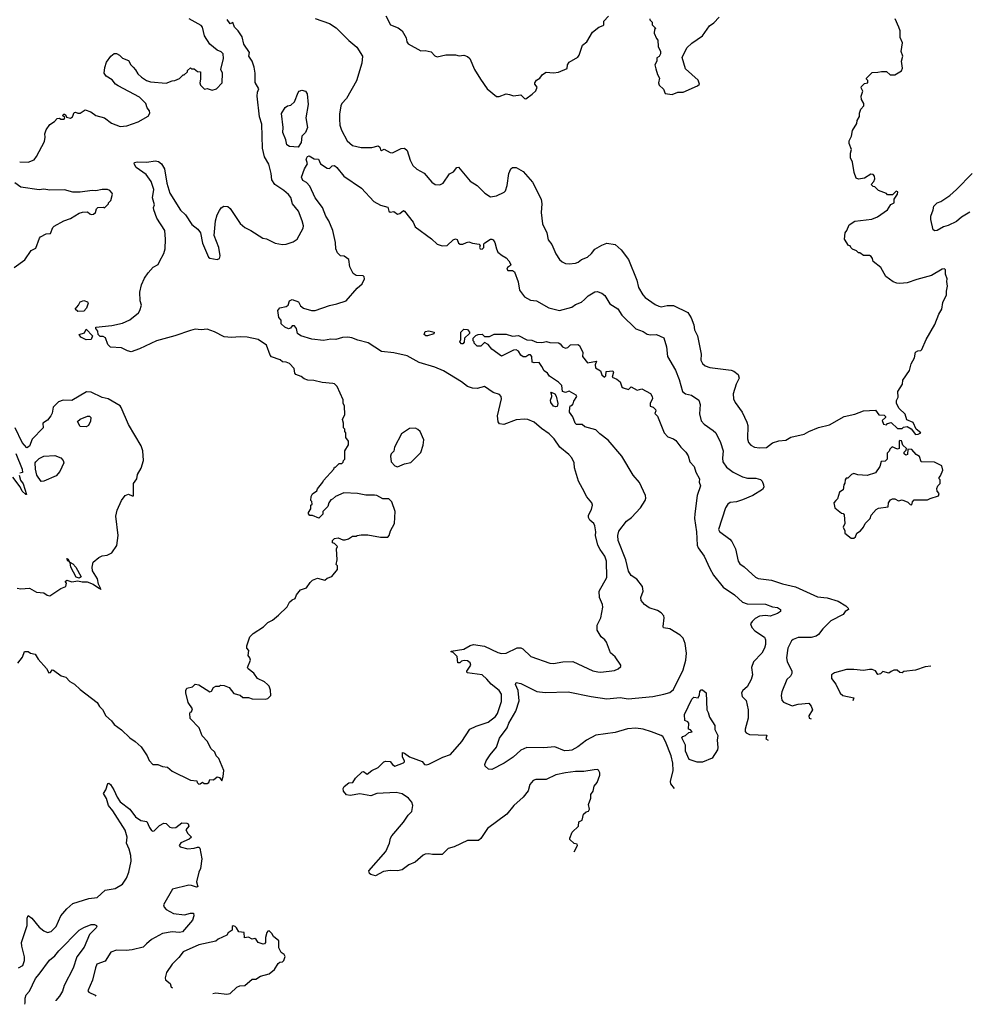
# Model space of a CAD drawing. Extents: x 1678759 to 1859541, y 384609 to 522867.
# Tile 351 of 466: x 1801025 to 1808836, y 388233 to 396367. Entities that reach past the tile are written whole.
import ezdxf

# ---------------------------------------------------------------- set-up
doc = ezdxf.new("R2010")
doc.units = 0

msp = doc.modelspace()

# ---------------------------------------------------------------- linework, layer by layer
at = {"layer": '0CON20XD'}
for points in [[(1801025, 395192.9), (1801095, 395189.2), (1801145, 395210), (1801164.4, 395235.6), (1801229.5, 395360.5), (1801236, 395395), (1801234, 395425), (1801243, 395457), (1801275, 395500), (1801312.5, 395525), (1801335, 395550), (1801353, 395553), (1801366.2, 395543.8), (1801392.5, 395545), (1801397.5, 395557.5), (1801380, 395575), (1801390, 395585), (1801395, 395587.5), (1801405, 395577.5), (1801411.2, 395561.2), (1801445, 395554), (1801460.8, 395565), (1801475, 395600), (1801485, 395603.8), (1801504.5, 395594.5), (1801525.6, 395594.4), (1801565, 395621.2), (1801612.5, 395605), (1801655, 395574.2), (1801725, 395556), (1801783, 395513), (1801855, 395484.3), (1801909.3, 395490.7), (1802005, 395523.3), (1802085, 395570), (1802100, 395595), (1802096.7, 395615), (1802079.3, 395639.3), (1802066.7, 395675), (1802015, 395727.5), (1801839.3, 395819.3), (1801817.5, 395835), (1801789.3, 395869.3), (1801740.7, 395900.7), (1801722.5, 395925), (1801727, 395973), (1801742.5, 396015), (1801777.5, 396065), (1801805, 396087.5), (1801825, 396087.5), (1801850, 396075), (1801875, 396050), (1801925, 396030), (1801942.5, 395995), (1801963.6, 395973.6), (1801983, 395953), (1802000.7, 395920.7), (1802030.7, 395890.7), (1802073.8, 395863.8), (1802105, 395853.3), (1802235, 395842.5), (1802285, 395862.5), (1802306.4, 395863.6), (1802345, 395880), (1802375, 395910), (1802385, 395910), (1802410, 395935), (1802411.7, 395948.3), (1802435, 395970), (1802445, 395960), (1802465, 395960), (1802495, 395940), (1802520, 395935), (1802520, 395875), (1802512.5, 395845), (1802520, 395825), (1802553, 395793), (1802575, 395797.5), (1802615, 395783.3), (1802650, 395795), (1802697.5, 395845), (1802701.2, 395925), (1802687.5, 395955), (1802708, 396045), (1802706.2, 396085), (1802690.5, 396100.5), (1802655, 396116.2), (1802594.4, 396164.4), (1802552.4, 396232.4), (1802534.4, 396304.4), (1802525, 396320), (1802425, 396372.9)], [(1802435, 393798.9), (1802306.2, 393753.8), (1802154.3, 393714.3), (1802015, 393648.1), (1801945, 393623.8), (1801915, 393630), (1801865.7, 393655.7), (1801775, 393660.5), (1801753, 393683), (1801735, 393740), (1801715, 393750.6), (1801690.6, 393750.6), (1801674.2, 393765), (1801671.9, 393795), (1801654.2, 393815), (1801654.3, 393825.7), (1801785, 393841.4), (1801875, 393860.6), (1801933.6, 393886.4), (1802006.7, 393945), (1802018.8, 393965), (1802030.7, 394009.3), (1802020, 394045), (1802018.8, 394115), (1802032.3, 394177.7), (1802057.3, 394232.7), (1802086, 394275), (1802127.2, 394322.8), (1802168.6, 394345), (1802180.5, 394370.5), (1802215.3, 394434.7), (1802227.1, 394475), (1802230, 394555), (1802222.9, 394625), (1802157.6, 394727.6), (1802134.5, 394795), (1802131.5, 394815), (1802137.3, 394837.3), (1802122.5, 394895), (1802132.5, 394965), (1802110.7, 395030.7), (1802068.8, 395088.8), (1801986.2, 395145), (1801970, 395175), (1801973.6, 395186.4), (1801996.1, 395193.9), (1802075, 395189.2), (1802145, 395202), (1802172.5, 395195), (1802196.6, 395176.6), (1802222.5, 395135), (1802240.6, 395015), (1802264.3, 394935), (1802353.9, 394793.9), (1802394.2, 394755), (1802446.7, 394675), (1802496.4, 394636.4), (1802520, 394605), (1802535, 394520), (1802583.8, 394405), (1802595, 394396.7), (1802655, 394384.5), (1802676.4, 394393.6), (1802681.2, 394415), (1802669.2, 394485), (1802632, 394585), (1802642.5, 394705), (1802655.8, 394755), (1802675, 394790), (1802688.8, 394811.2), (1802712.5, 394825), (1802744.1, 394824.1), (1802765, 394808), (1802845, 394682), (1802885, 394648.8), (1802935, 394626.2), (1803033.2, 394563.2), (1803065, 394555.7), (1803135, 394521.4), (1803195, 394509.2), (1803225, 394512.5), (1803285, 394532), (1803318, 394555), (1803368.1, 394645), (1803368.9, 394665), (1803357.8, 394705), (1803329.4, 394785), (1803278.1, 394845), (1803265, 394896.7), (1803245, 394922.2), (1803205.7, 394955), (1803132.2, 395005), (1803108.9, 395045), (1803103.5, 395095), (1803084, 395174), (1803048.5, 395235), (1803030, 395305), (1803026.2, 395505), (1803005.5, 395565), (1802987.5, 395735), (1802990.7, 395769.3), (1803001.2, 395795), (1802969.1, 395849.1), (1802971.1, 395925), (1802963.1, 395975), (1802946, 396025), (1802918.1, 396065), (1802923.1, 396095), (1802876.2, 396165), (1802863.3, 396225), (1802830, 396275), (1802798.6, 396305), (1802785, 396342.5), (1802765, 396333.3), (1802738.5, 396368.5)], [(1803465, 396376.9), (1803585.4, 396335.4), (1803640.2, 396300.2), (1803744.2, 396195), (1803808.9, 396138.9), (1803855.8, 396065), (1803852.7, 396007.3), (1803808.1, 395861.9), (1803723.6, 395716.4), (1803687.5, 395675), (1803677.5, 395655), (1803665.8, 395585), (1803665.7, 395545.7), (1803669.4, 395495), (1803683.1, 395455), (1803729.2, 395365), (1803775, 395327.5), (1803845, 395310.8), (1803935, 395312), (1803985, 395323.8), (1804000, 395315), (1804002, 395302), (1804005, 395291.2), (1804015, 395286.7), (1804035, 395296.7), (1804085, 395270), (1804105, 395266.7), (1804175, 395303.3), (1804205, 395306.7), (1804225, 395287.5), (1804250, 395205), (1804272.1, 395162.1), (1804305, 395131.2), (1804365, 395100), (1804428.8, 395025), (1804455.8, 395005.8), (1804495, 395002), (1804524.3, 395015.7), (1804575, 395094), (1804609.4, 395110.6), (1804636.7, 395145), (1804649.5, 395149.5), (1804745, 395033.8), (1804805, 394996.2), (1804866.7, 394935), (1804915, 394904.2), (1804965, 394912.2), (1805027.6, 394942.4), (1805037.2, 394952.8), (1805051.7, 394998.3), (1805066, 395095), (1805081.2, 395135), (1805095, 395146.2), (1805125, 395146), (1805185, 395114), (1805260, 395025), (1805333.3, 394885), (1805339.4, 394845), (1805331.9, 394775), (1805345, 394680), (1805378.8, 394605), (1805389.5, 394549.5), (1805419.7, 394509.7), (1805453, 394433), (1805485, 394386.7), (1805506, 394366), (1805535, 394353.3), (1805565, 394348.8), (1805615, 394354.2), (1805637.2, 394362.8), (1805665, 394386.9), (1805715, 394404.3), (1805748.6, 394435), (1805775, 394470), (1805833.3, 394505), (1805875, 394520), (1805945, 394508.8), (1805992.5, 394465), (1806053.8, 394385), (1806122, 394215), (1806137.1, 394155), (1806172.5, 394095), (1806193.1, 394073.1), (1806273.8, 394015), (1806305, 393999.4), (1806325, 393995.6), (1806373.8, 394006.2), (1806425, 394004.7), (1806545, 393948.9), (1806573.1, 393905), (1806593, 393847), (1806598.9, 393805), (1806625.5, 393755), (1806655.5, 393605), (1806652.2, 393555), (1806665, 393526), (1806687.6, 393507.6), (1806725, 393493.1), (1806901.3, 393471.3), (1806925, 393462.5), (1806960, 393435), (1806967.5, 393405), (1806944.5, 393355.5), (1806920, 393275), (1806920.8, 393235), (1806934.5, 393204.5), (1806992, 393125), (1807032.1, 393042.1), (1807040, 393015), (1807037.5, 392905), (1807044.3, 392874.3), (1807065, 392851.2), (1807095.9, 392835.9), (1807135, 392830), (1807195, 392834), (1807245, 392870), (1807295, 392887.5), (1807355, 392893.8), (1807395, 392918), (1807505, 392943.8), (1807544.1, 392965.9), (1807625, 392996.7), (1807715, 393018.8), (1807835, 393088), (1807925, 393108.8), (1807995, 393136.7), (1808095, 393140), (1808121.7, 393101.7), (1808165, 393100), (1808178.3, 393088.3), (1808178.3, 393081.7), (1808150, 393055), (1808160, 393025), (1808185, 393020), (1808195, 393030), (1808225, 393040), (1808275, 392990), (1808315, 392990), (1808325, 393000), (1808357, 393007), (1808388.3, 392988.3), (1808425, 392940), (1808447, 392943), (1808470, 392955), (1808430, 392985), (1808405, 393040), (1808352.3, 393062.3), (1808338.3, 393108.3), (1808290, 393155), (1808267.5, 393195), (1808268.3, 393221.7), (1808281.7, 393248.3), (1808280, 393295), (1808316.7, 393355), (1808321.7, 393388.3), (1808375, 393470), (1808390, 393525), (1808417, 393573), (1808425, 393620), (1808445, 393632.5), (1808470, 393635), (1808477, 393643), (1808513.3, 393725), (1808585, 393847.5), (1808618, 393935), (1808643.3, 393975), (1808650.7, 394029.3), (1808680, 394095), (1808680, 394125), (1808690, 394165), (1808682.5, 394205), (1808686.7, 394225), (1808672.5, 394265), (1808671.7, 394301.7), (1808665, 394307.5), (1808645, 394306.2), (1808555.9, 394254.1), (1808435, 394221.4), (1808355, 394191.9), (1808295, 394186.9), (1808270.9, 394190.9), (1808241.7, 394201.7), (1808181.2, 394245), (1808139.3, 394319.3), (1808075, 394370), (1808070, 394395), (1808059.3, 394409.3), (1808045, 394420), (1807995, 394420), (1807965, 394440), (1807955, 394440), (1807937, 394457), (1807905, 394470), (1807890, 394485), (1807885, 394500), (1807871.7, 394501.7), (1807837.5, 394555), (1807843, 394607), (1807857.5, 394625), (1807877, 394673), (1807925, 394702.5), (1808065, 394720), (1808110.7, 394739.3), (1808195, 394796.7), (1808220.7, 394839.3), (1808250, 394855), (1808250, 394885), (1808277.5, 394925), (1808280, 394945), (1808265, 394950), (1808235, 394920), (1808195, 394920), (1808185, 394930), (1808120, 394955), (1808090, 394985), (1808075, 394990), (1808060, 395005), (1808080.7, 395029.3), (1808088.3, 395051.7), (1808086.2, 395075), (1808075, 395088), (1808055, 395091.2), (1808005, 395057.5), (1807955, 395050), (1807935, 395057.5), (1807918.8, 395105), (1807905, 395190), (1807886.7, 395225), (1807887, 395263), (1807896.7, 395295), (1807877.5, 395345), (1807877.5, 395365), (1807897.5, 395405), (1807905, 395450), (1807941.7, 395508.3), (1807942.5, 395535), (1807961.7, 395568.3), (1807962.5, 395595), (1807973, 395627), (1807997.5, 395655), (1807997.5, 395675), (1807978.3, 395708.3), (1807977.5, 395735), (1807990, 395775), (1807977.5, 395805), (1807980, 395815), (1808005, 395840), (1808030, 395845), (1808030, 395865), (1808020, 395875), (1808020, 395885), (1808068.3, 395931.7), (1808115, 395932.5), (1808145, 395940), (1808185, 395940), (1808215, 395910), (1808255, 395910), (1808310, 395945), (1808317.5, 395965), (1808310, 396025), (1808320, 396065), (1808307.5, 396105), (1808316.7, 396175), (1808298.3, 396218.3), (1808297.5, 396275), (1808287.5, 396305), (1808256.7, 396375)], [(1804048.7, 396398.7), (1804087.5, 396325), (1804150.7, 396300.7), (1804183.9, 396273.9), (1804217.7, 396217.7), (1804223.8, 396185), (1804235, 396167.5), (1804338.3, 396108.3), (1804375, 396112.5), (1804425, 396100), (1804455, 396067.5), (1804475, 396060), (1804545, 396076.7), (1804625, 396076.7), (1804655, 396067.5), (1804695, 396072.5), (1804725, 396062.5), (1804742.5, 396045), (1804783.3, 395955), (1804831.2, 395875), (1804887.5, 395795), (1804965, 395733.3), (1804985, 395733.3), (1805045, 395753.8), (1805071.7, 395748.3), (1805105, 395738.6), (1805165, 395747.1), (1805194.4, 395714.4), (1805207.2, 395712.8), (1805259.6, 395750.4), (1805289.7, 395780.3), (1805300, 395810), (1805280, 395835), (1805280, 395845), (1805295, 395867.1), (1805322, 395885), (1805342.5, 395915), (1805375, 395933.3), (1805435, 395927.5), (1805476.4, 395933.6), (1805546.4, 395963.6), (1805550, 395995), (1805564.5, 396015.5), (1805635, 396057.5), (1805646.2, 396075), (1805673.3, 396155), (1805710, 396185), (1805757.5, 396265), (1805810, 396305), (1805845, 396320), (1805850, 396325), (1805850, 396355), (1805890, 396395)], [(1806230, 396375), (1806230, 396365), (1806250, 396345), (1806250, 396325), (1806280, 396295), (1806270, 396285), (1806267.5, 396255), (1806285, 396210), (1806297, 396197), (1806300, 396145), (1806317.5, 396105), (1806317.5, 396085), (1806306.4, 396063.6), (1806288.3, 396051.7), (1806287, 396023), (1806272.5, 395995), (1806280.7, 395960.7), (1806293, 395913), (1806310, 395885), (1806303.3, 395845), (1806306.7, 395825), (1806343, 395793), (1806358.3, 395758.3), (1806415, 395750), (1806460.7, 395769.3), (1806505, 395766.7), (1806625, 395820), (1806640, 395835), (1806628.3, 395868.3), (1806525, 395960), (1806497.5, 396055), (1806537, 396133), (1806577, 396173), (1806666.4, 396233.6), (1806722.5, 396315), (1806759.5, 396340.5), (1806803, 396387)], [(1803325, 395313.8), (1803255, 395318.8), (1803232.3, 395332.3), (1803224, 395375), (1803199.2, 395435), (1803201.4, 395475), (1803188.3, 395591.7), (1803218.3, 395641.7), (1803236.1, 395653.9), (1803265, 395661.2), (1803295, 395688.8), (1803325.8, 395765), (1803335, 395777.1), (1803355, 395785.4), (1803385, 395775.5), (1803398.6, 395755), (1803408.1, 395665), (1803388.1, 395555), (1803401.5, 395475), (1803385.2, 395434.8), (1803354.6, 395405), (1803349.1, 395350.9), (1803325, 395313.8)], [(1805606.3, 389492.7), (1805632.5, 389545), (1805630, 389555), (1805605, 389562.5), (1805570, 389595), (1805570, 389605), (1805587.5, 389655), (1805640, 389705), (1805645, 389740), (1805672.5, 389755), (1805683.3, 389805), (1805705, 389822.5), (1805722.5, 389827.5), (1805733.3, 389845), (1805723.8, 389885), (1805743.3, 389935), (1805743.3, 389965), (1805763.3, 389995), (1805771.2, 390035), (1805796.2, 390065), (1805817, 390127), (1805817.5, 390145), (1805805, 390167.5), (1805795, 390172.5), (1805770.7, 390170.7), (1805685, 390157.5), (1805615, 390156.9), (1805533.6, 390146.4), (1805455, 390130), (1805375, 390091.4), (1805289.5, 390090.5), (1805267.3, 390082.7), (1805240.5, 390049.5), (1805224.2, 389995.8), (1805185, 389943.8), (1805106.2, 389875), (1805048.8, 389805), (1804888.8, 389685), (1804835, 389602.5), (1804815, 389586.7), (1804724.1, 389585.9), (1804615, 389533.3), (1804565, 389520), (1804515, 389470), (1804435, 389470), (1804405, 389476.7), (1804375, 389473.3), (1804357.5, 389465), (1804292.1, 389407.9), (1804240, 389385), (1804185, 389343.8), (1804145.9, 389335.9), (1804085, 389339.2), (1804030.6, 389329.4), (1803965, 389294), (1803925.7, 389305.7), (1803914.2, 389315), (1803910, 389335), (1804048.8, 389495), (1804081.2, 389565), (1804088.8, 389605), (1804098.8, 389625), (1804195, 389738.8), (1804233.2, 389796.8), (1804263.3, 389825), (1804274, 389875), (1804264.1, 389904.1), (1804236.2, 389935), (1804185, 389970.8), (1804135, 389982.5), (1803975, 389973.3), (1803925, 389956.2), (1803835, 389971.2), (1803755, 389958), (1803724.3, 389964.3), (1803701.2, 389995), (1803698, 390015), (1803705, 390033.3), (1803745, 390063.3), (1803777.5, 390065), (1803798.3, 390101.7), (1803855, 390154), (1803865, 390156), (1803895, 390134.5), (1803934.3, 390165), (1803985, 390190), (1804033.1, 390235), (1804048.3, 390241.7), (1804085, 390238.8), (1804103.3, 390213.3), (1804125, 390201.1), (1804195, 390228.1), (1804204.2, 390235), (1804204.2, 390245), (1804187.1, 390275), (1804187.5, 390312.5), (1804205, 390308), (1804245, 390277.1), (1804349.4, 390239.4), (1804370, 390215), (1804385, 390211.1), (1804405, 390215.6), (1804521.2, 390275), (1804583.3, 390296.7), (1804677.2, 390402.8), (1804743.1, 390505), (1804795, 390531.2), (1804895, 390564.5), (1804955, 390610.6), (1804973.4, 390636.6), (1805005.5, 390735), (1805005.4, 390795.4), (1804986.9, 390825), (1804918.7, 390878.7), (1804885, 390918.1), (1804845, 390955.6), (1804721.7, 390971.7), (1804720, 390985), (1804751.2, 391035), (1804745.8, 391055), (1804725, 391070), (1804696.1, 391073.9), (1804675, 391067.5), (1804660, 391055), (1804643, 391053), (1804638.8, 391105), (1804605, 391140), (1804590, 391145), (1804590, 391150), (1804695, 391166.5), (1804745, 391197.5), (1804775, 391204.4), (1804865, 391190.6), (1804975, 391138.1), (1805005, 391131.1), (1805045, 391134.4), (1805135, 391177.5), (1805165, 391177.5), (1805180.3, 391170.3), (1805247.1, 391107.1), (1805405, 391051.4), (1805435, 391047.1), (1805511.7, 391061.7), (1805594.2, 391065.8), (1805759.1, 390989.1), (1805800.6, 390980.6), (1805825, 390975.8), (1805939.3, 390990.7), (1805970, 391005), (1805990, 391025), (1805990, 391035), (1805943, 391103), (1805906, 391136), (1805872, 391225), (1805858.8, 391245), (1805829.5, 391269.5), (1805794, 391325), (1805794, 391365), (1805824.5, 391425.5), (1805842.9, 391515), (1805840, 391535), (1805813.9, 391593.9), (1805812, 391645), (1805875, 391757.5), (1805873.7, 391893.7), (1805858.1, 391935), (1805818.9, 391988.9), (1805801.1, 392025), (1805781.9, 392105), (1805785.6, 392135), (1805775.8, 392185.8), (1805766.7, 392205), (1805735, 392233.3), (1805723.3, 392255), (1805723.3, 392275), (1805749.3, 392320.7), (1805756, 392355), (1805751.2, 392375), (1805709.2, 392425), (1805674.2, 392494.2), (1805640, 392555), (1805608.5, 392665), (1805604.4, 392705), (1805586.4, 392746.4), (1805562, 392775), (1805485.8, 392835.8), (1805440.8, 392905), (1805398.1, 392945), (1805335, 392989.4), (1805275, 393042.5), (1805223, 393063), (1805195, 393067.1), (1805125, 393060.8), (1805025, 393024), (1804989.3, 393029.3), (1804978.8, 393045), (1804971.9, 393095), (1805004.1, 393234.1), (1805001.2, 393255), (1804989.4, 393269.4), (1804935, 393286.2), (1804865, 393336), (1804805, 393320.8), (1804765, 393324.2), (1804725, 393336), (1804675, 393375.7), (1804525.3, 393465.3), (1804455, 393496.9), (1804325, 393533.6), (1804225, 393590), (1804115, 393615.6), (1804015, 393626.9), (1803905, 393696.4), (1803818.1, 393718.1), (1803767.4, 393737.4), (1803735, 393743.8), (1803692.5, 393742.5), (1803635.5, 393725.5), (1803595, 393728.8), (1803533.8, 393716.2), (1803437.3, 393727.3), (1803348.8, 393755), (1803321.2, 393775), (1803311.4, 393815), (1803295, 393837.1), (1803275, 393837.5), (1803262.3, 393817.7), (1803245, 393814), (1803215, 393825.6), (1803185.5, 393855), (1803184.5, 393885), (1803166, 393906), (1803156.2, 393965), (1803173.2, 393986.8), (1803225, 393996.5), (1803242.5, 394007.5), (1803255, 394044), (1803275, 394055.8), (1803328.8, 394035), (1803344.2, 394004.2), (1803368.6, 393985), (1803435, 393965.6), (1803465, 393964.4), (1803585, 394006.4), (1803645, 394018.8), (1803723.3, 394045), (1803812.2, 394147.8), (1803854.3, 394185), (1803874, 394225), (1803872, 394242), (1803861.7, 394251.7), (1803805, 394254.2), (1803778.8, 394268.8), (1803752.5, 394325), (1803743.8, 394385), (1803705, 394413.8), (1803675, 394416.7), (1803651.7, 394441.7), (1803636, 394475), (1803634, 394525), (1803611.2, 394625), (1803580, 394705), (1803553.1, 394745), (1803525.6, 394815), (1803466.9, 394895), (1803422.1, 394992.1), (1803395, 395022.5), (1803365, 395038.8), (1803352, 395065), (1803377.5, 395135), (1803403.3, 395175), (1803392.5, 395215), (1803402.7, 395237.3), (1803415, 395240.8), (1803457.8, 395217.8), (1803493.3, 395213.3), (1803510, 395175), (1803565, 395139.5), (1803585, 395137.5), (1803605, 395160), (1803625, 395161.2), (1803645.5, 395145.5), (1803703.8, 395075), (1803848.8, 394975), (1803951.2, 394865), (1804005.6, 394835.6), (1804065, 394817.5), (1804075.6, 394785), (1804085, 394777.5), (1804115, 394781.3), (1804145, 394760), (1804165.3, 394764.7), (1804195, 394790), (1804205, 394785.8), (1804274.3, 394695), (1804292.5, 394655), (1804426.2, 394556.2), (1804475, 394512.5), (1804515, 394499.4), (1804555, 394502.5), (1804605, 394549.2), (1804625, 394556), (1804639.7, 394549.7), (1804650.4, 394520.4), (1804665, 394511.5), (1804685, 394511.1), (1804715, 394527.5), (1804735, 394531.2), (1804765, 394520), (1804821.7, 394511.7), (1804827.5, 394505), (1804823.9, 394486.1), (1804828.8, 394475), (1804845, 394470.8), (1804860, 394485), (1804860, 394515), (1804867, 394523), (1804915, 394553.8), (1804925, 394553.8), (1804935, 394548.8), (1804950.6, 394525), (1804962.7, 394472.7), (1804975, 394447.5), (1805009.3, 394419.3), (1805045, 394400), (1805065.9, 394375.9), (1805081.2, 394345), (1805080, 394335), (1805055, 394319.2), (1805050, 394305), (1805057.5, 394295), (1805095, 394294.3), (1805113.8, 394285), (1805142.6, 394202.6), (1805155, 394133.3), (1805195, 394076), (1805245, 394050), (1805295, 394044), (1805395, 393987.8), (1805485, 393964.5), (1805585, 393993.1), (1805616.2, 394015), (1805665, 394034.3), (1805690, 394055), (1805722, 394085), (1805775, 394118.6), (1805795, 394120.8), (1805835, 394108), (1805859.1, 394089.1), (1805900.3, 394020.3), (1805965, 393978), (1805998.8, 393925), (1806115, 393812.5), (1806175, 393790), (1806209.5, 393769.5), (1806235, 393764.3), (1806285, 393766), (1806345, 393737.5), (1806368, 393665), (1806375.7, 393585), (1806442, 393472), (1806471.4, 393395), (1806500, 393295), (1806525, 393277.1), (1806573.8, 393265), (1806634.1, 393224.1), (1806647, 393187), (1806641.7, 393111.7), (1806653.7, 393053.7), (1806679.2, 393025), (1806754.5, 392974.5), (1806774.5, 392954.5), (1806815, 392873.3), (1806835.6, 392805), (1806829.4, 392745), (1806832.9, 392715), (1806865, 392670), (1806918.3, 392628.3), (1806995, 392589.4), (1807038.3, 392578.3), (1807105, 392578.9), (1807145, 392569.2), (1807159.2, 392555), (1807168.8, 392525), (1807172, 392505), (1807160, 392485), (1807081.4, 392435), (1806995, 392399.1), (1806945, 392383.6), (1806895, 392377.1), (1806875, 392365.6), (1806855.3, 392334.7), (1806798.6, 392155), (1806805, 392140), (1806890, 392075), (1806906.9, 392055), (1806936.7, 391995), (1806961.4, 391895), (1806972.6, 391872.6), (1807008.3, 391848.3), (1807076.2, 391786.2), (1807102.1, 391762.1), (1807125, 391751.4), (1807235, 391735.6), (1807325, 391706.9), (1807435, 391681.1), (1807615, 391600), (1807695, 391590), (1807785, 391562.9), (1807850, 391525), (1807870, 391505), (1807872.5, 391495), (1807845, 391476.7), (1807826.8, 391453.2), (1807725, 391400), (1807658.6, 391335), (1807625, 391289.2), (1807604.6, 391275.4), (1807563.8, 391263.8), (1807455, 391262.1), (1807415, 391246.9), (1807400.6, 391235), (1807371.5, 391175), (1807360.5, 391095), (1807365.6, 391065), (1807404.3, 390985), (1807402.5, 390965), (1807392, 390945), (1807362.5, 390915), (1807321.4, 390815), (1807314.1, 390784.1), (1807320, 390745), (1807335, 390730), (1807405, 390700), (1807455, 390712.7), (1807545, 390719.5), (1807564.4, 390695), (1807572.9, 390665), (1807544.3, 390615), (1807547.1, 390597.1), (1807562.9, 390590.4)], [(1808875, 394777.5), (1808805.9, 394734.1), (1808765, 394700.4), (1808695, 394666.7), (1808655, 394656.9), (1808605, 394626), (1808583.9, 394623.9), (1808571.7, 394631.7), (1808551.2, 394715), (1808550.8, 394745), (1808572.2, 394795), (1808575.7, 394825), (1808605, 394853.1), (1808635, 394864.6), (1808707.5, 394915), (1808764.7, 394965.3), (1808894.2, 395095)], [(1801605, 394762.5), (1801615, 394757.5), (1801635, 394760), (1801650, 394775), (1801660, 394805), (1801670, 394815), (1801715, 394817.5), (1801725, 394812.5), (1801760, 394845), (1801760, 394855), (1801777, 394873), (1801792.5, 394925), (1801790, 394935), (1801770, 394955), (1801750, 394965), (1801705, 394963.8), (1801655, 394953.8), (1801624.2, 394955.8), (1801525, 394940.8), (1801462.7, 394942.7), (1801395, 394962), (1801275, 394958.6), (1801225, 394966.9), (1801185, 394960.8), (1801035, 394984.4), (1800985, 395018.9)], [(1800980.7, 394319.3), (1801067.7, 394382.3), (1801120.7, 394459.3), (1801159.3, 394480.7), (1801187.5, 394562.5), (1801197, 394573), (1801243.6, 394596.4), (1801278.3, 394601.7), (1801299.3, 394650.7), (1801309.3, 394660.7), (1801390, 394705), (1801446.1, 394723.9), (1801515, 394767.5), (1801545, 394777.5), (1801585, 394780), (1801605, 394762.5)], [(1801505, 393957.5), (1801483.8, 393975), (1801510.7, 394009.3), (1801523.3, 394036.7), (1801555, 394048.1), (1801585, 394035.8), (1801589.4, 394025), (1801576.5, 393985), (1801555, 393960), (1801505, 393957.5)], [(1801009.1, 391050.9), (1801049.1, 391100.9), (1801065, 391147.5), (1801095, 391147.5), (1801113.6, 391133.6), (1801152.5, 391125), (1801177.5, 391085), (1801246.1, 391006.1), (1801265, 390972.5), (1801280, 390975), (1801293, 390997), (1801305, 390993.3), (1801366.4, 390946.4), (1801405, 390936.2), (1801439.5, 390899.5), (1801478, 390878), (1801525, 390833.3), (1801666.2, 390725), (1801684.4, 390694.4), (1801708.8, 390668.8), (1801736.2, 390615), (1801783.3, 390575), (1801804.1, 390544.1), (1801865, 390501.2), (1801933.8, 390435), (1801978.8, 390405), (1802029.7, 390359.7), (1802079.2, 390285), (1802095, 390246.7), (1802125, 390213.3), (1802165, 390213.3), (1802205, 390196.7), (1802245, 390191.2), (1802285, 390160), (1802435, 390083.3), (1802488.3, 390078.3), (1802490, 390065), (1802505, 390052.5), (1802516.7, 390053.3), (1802535, 390067.5), (1802548.3, 390058.3), (1802575, 390057.5), (1802587.5, 390065), (1802595, 390090), (1802625, 390087.5), (1802655, 390112.5), (1802676.4, 390106.4), (1802695, 390080), (1802706.4, 390113.6), (1802712.5, 390165), (1802670, 390265), (1802647.5, 390285), (1802637.5, 390315), (1802603.3, 390345), (1802576.7, 390405), (1802531.2, 390451.2), (1802507.5, 390517.5), (1802434, 390595), (1802430.7, 390639.3), (1802435, 390650), (1802445, 390650), (1802452.5, 390675), (1802416.2, 390725), (1802396.2, 390805), (1802396.2, 390825), (1802406.1, 390843.9), (1802452.5, 390855), (1802475, 390876.7), (1802505, 390873.3), (1802595, 390813.3), (1802609.3, 390820.7), (1802625, 390850), (1802645, 390860), (1802675, 390860), (1802685, 390870), (1802715, 390867.5), (1802755, 390850), (1802795, 390800), (1802847, 390787), (1802868.3, 390768.3), (1802915, 390767.5), (1802945, 390757.5), (1803055, 390752.5), (1803075, 390760), (1803100, 390785), (1803097, 390827), (1803085, 390860), (1803072.5, 390875), (1803046.1, 390896.1), (1802990, 390925), (1802959.3, 390969.3), (1802913.6, 391003.6), (1802907.5, 391015), (1802931.2, 391075), (1802926.7, 391095), (1802913.6, 391113.6), (1802917.5, 391155), (1802902.5, 391175), (1802902.5, 391195), (1802925, 391267.5), (1802954.2, 391295.8), (1803038.8, 391351.2), (1803074.2, 391385.8), (1803112.3, 391407.7), (1803161.7, 391448.3), (1803233.9, 391516.1), (1803253.8, 391555), (1803276.2, 391573.8), (1803300, 391585), (1803312.5, 391615), (1803345, 391657.5), (1803395, 391672.5), (1803423.6, 391716.4), (1803445, 391737.5), (1803485, 391753.3), (1803545, 391737.5), (1803565, 391752.5), (1803603, 391767), (1803650, 391825), (1803650, 391855), (1803640, 391865), (1803647.5, 391905), (1803642.5, 391995), (1803650, 392015), (1803625, 392040), (1803610, 392045), (1803610, 392065), (1803625, 392080), (1803655, 392087.5), (1803695, 392070), (1803715, 392070), (1803741.7, 392078.3), (1803775, 392100), (1803805, 392100), (1803813, 392107), (1803845, 392112.5), (1803901.7, 392111.7), (1804005, 392092.5), (1804065, 392092.5), (1804077.5, 392105), (1804087.5, 392145), (1804122.5, 392205), (1804127.5, 392305), (1804100, 392385), (1804075, 392410), (1804025, 392410), (1803975, 392436.7), (1803955, 392440), (1803885, 392440), (1803815, 392452.5), (1803703, 392457), (1803633, 392427), (1803610, 392405), (1803595, 392400), (1803577.5, 392375), (1803570, 392345), (1803530, 392305), (1803528.3, 392281.7), (1803495, 392250), (1803445, 392270), (1803421.7, 392271.7), (1803410, 392285), (1803410, 392295), (1803430, 392325), (1803430, 392355), (1803440, 392365), (1803437, 392387), (1803430, 392395), (1803433, 392427), (1803445, 392450), (1803480, 392475), (1803485, 392490), (1803530, 392545), (1803535, 392560), (1803620, 392655), (1803625, 392670), (1803635, 392670), (1803665, 392700), (1803685, 392700), (1803698.3, 392711.7), (1803700, 392725), (1803710, 392735), (1803710, 392805), (1803740, 392855), (1803740, 392885), (1803720, 392915), (1803720, 392955), (1803710, 392965), (1803710, 392985), (1803700, 392995), (1803700, 393035), (1803692.5, 393065), (1803710, 393105), (1803707.5, 393175), (1803698.3, 393198.3), (1803697, 393227), (1803646.4, 393336.4), (1803625, 393357.5), (1803611.7, 393361.7), (1803525, 393370), (1803455, 393386.2), (1803405, 393388.8), (1803375, 393400), (1803349.5, 393419.5), (1803307.5, 393435), (1803296.7, 393446.7), (1803291.2, 393485), (1803255, 393526.7), (1803225, 393538.8), (1803195, 393541.2), (1803175.6, 393555.6), (1803105, 393581.2), (1803094, 393595), (1803065, 393678.8), (1802995, 393724.3), (1802905, 393744.3), (1802845, 393747.1), (1802775, 393740.9), (1802715, 393747.3), (1802635, 393788.2), (1802575, 393810), (1802525, 393803.6), (1802475, 393810), (1802435, 393798.9)], [(1801575, 393722.2), (1801530, 393745), (1801516.7, 393765), (1801560.3, 393779.7), (1801575, 393810), (1801626.9, 393755), (1801615, 393724.3), (1801575, 393722.2)], [(1804395, 393754.4), (1804380, 393755), (1804367.5, 393765), (1804375, 393790), (1804403.6, 393796.4), (1804450, 393785), (1804447, 393773), (1804395, 393754.4)], [(1804685, 393690), (1804675, 393690), (1804660, 393705), (1804670, 393725), (1804670, 393785), (1804695, 393810), (1804725, 393807.5), (1804740, 393785), (1804740, 393775), (1804700, 393735), (1804697, 393703), (1804685, 393690)], [(1806435.1, 390015.8), (1806403.2, 390053.2), (1806400, 390075), (1806424.5, 390165), (1806421.5, 390225), (1806406.8, 390285), (1806360.4, 390405), (1806336.7, 390445), (1806324.7, 390454.7), (1806242.8, 390482.8), (1806175, 390506.9), (1806115, 390513.5), (1806045, 390507.7), (1805945, 390479.5), (1805785, 390457.1), (1805708, 390415), (1805635, 390359.4), (1805586.2, 390333.8), (1805565, 390330), (1805525, 390326.9), (1805445, 390359.4), (1805355, 390350.8), (1805215, 390354.2), (1805165, 390331.9), (1805102.5, 390275), (1805026, 390225), (1804924, 390174), (1804896.4, 390176.4), (1804870.7, 390200.7), (1804867.5, 390215), (1804879.2, 390245), (1804912, 390295), (1804965, 390356.2), (1804987.7, 390432.3), (1805052.6, 390517.4), (1805066.5, 390555), (1805123.1, 390655), (1805150.7, 390739.3), (1805143.9, 390825), (1805122, 390875), (1805127.5, 390892.5), (1805165, 390884.2), (1805297.9, 390817.9), (1805365, 390808.9), (1805555, 390815.7), (1805746.1, 390776.1), (1805875, 390756.7), (1805985, 390766.4), (1806052.2, 390757.8), (1806255, 390775.5), (1806345.5, 390794.5), (1806395, 390808.6), (1806426.1, 390833.9), (1806504.4, 390995), (1806528.9, 391075), (1806532.7, 391132.7), (1806522, 391215), (1806505, 391256.7), (1806481.7, 391281.7), (1806395, 391334), (1806344, 391344), (1806340, 391355), (1806350, 391425), (1806345, 391442.5), (1806325, 391466.7), (1806295, 391486.7), (1806225, 391508), (1806187.5, 391535), (1806159.3, 391569.3), (1806156.2, 391595), (1806176, 391645), (1806169.2, 391685), (1806124.2, 391745), (1806075, 391776), (1806055, 391812), (1806032.5, 391905), (1805969.5, 392065), (1805967.3, 392105), (1805975, 392141.2), (1806037.1, 392225), (1806078.1, 392255), (1806152.9, 392335), (1806190.8, 392395), (1806197.5, 392415), (1806194.2, 392435), (1806144.1, 392544.1), (1806092.7, 392605), (1806000.3, 392760.3), (1805885, 392893.3), (1805816.7, 392945), (1805785, 392977.5), (1805694.1, 393004.1), (1805671.7, 393021.7), (1805625, 393023.8), (1805612.5, 393032.5), (1805595.5, 393085.5), (1805567.5, 393125), (1805567.5, 393135), (1805573, 393177), (1805585, 393180), (1805597, 393193), (1805602.5, 393215), (1805626.4, 393253.6), (1805622.5, 393265), (1805565, 393298.8), (1805535, 393287.5), (1805510, 393295), (1805503.3, 393345), (1805475, 393373.3), (1805401.2, 393421.2), (1805385, 393446.4), (1805357.1, 393467.1), (1805337.5, 393502.5), (1805315, 393533.8), (1805275, 393531.2), (1805258, 393538), (1805255.4, 393584.6), (1805245, 393596.9), (1805231.3, 393598.7), (1805205, 393581.1), (1805185, 393580.9), (1805165, 393594.3), (1805145, 393627.5), (1805125, 393640), (1805103.4, 393636.6), (1805005, 393586.7), (1804924, 393644), (1804895, 393682.5), (1804865, 393700), (1804835, 393670), (1804805, 393670), (1804780, 393695), (1804780, 393705), (1804770, 393715), (1804770, 393735), (1804791.7, 393758.3), (1804813, 393767), (1804845, 393770), (1804865, 393750), (1804905, 393750.8), (1804945, 393768.2), (1805045, 393768.5), (1805095, 393751.5), (1805145, 393757.5), (1805213.2, 393723.2), (1805255, 393719.1), (1805295, 393704.1), (1805338.8, 393701.2), (1805377.7, 393707.7), (1805405, 393699.1), (1805475, 393698.5), (1805489.8, 393689.8), (1805508.2, 393665), (1805535, 393653.2), (1805552.2, 393657.8), (1805575, 393680), (1805635, 393684.5), (1805650.6, 393675), (1805677.6, 393617.6), (1805672.9, 393585), (1805715, 393532.9), (1805790, 393545), (1805778.6, 393515), (1805780.5, 393490.5), (1805822.5, 393465), (1805835, 393433.3), (1805855, 393412.5), (1805866.4, 393423.6), (1805870.5, 393459.5), (1805925, 393466.4), (1805928.9, 393455), (1805918.8, 393415), (1805957, 393397), (1805985.3, 393375.3), (1805998.6, 393335), (1806008.8, 393325), (1806055, 393312), (1806075, 393332.5), (1806125, 393307.5), (1806165, 393318.6), (1806235, 393278.8), (1806250.6, 393255), (1806252.1, 393237.9), (1806233.6, 393195), (1806232.5, 393175), (1806257, 393167), (1806276.1, 393146.1), (1806280, 393135), (1806273, 393113), (1806295, 393092.5), (1806348, 392955), (1806380.3, 392920.3), (1806425, 392904), (1806445, 392890), (1806486.2, 392836.2), (1806528.8, 392795), (1806548, 392765), (1806560, 392715), (1806595.7, 392675), (1806609.7, 392629.7), (1806640, 392575), (1806637.5, 392545), (1806650, 392515), (1806622.5, 392435), (1806601.4, 392285), (1806600, 392245), (1806615.6, 392135), (1806622, 392025), (1806630, 392005), (1806680.6, 391935), (1806725, 391833.3), (1806756.8, 391776.8), (1806835, 391680), (1806930, 391615), (1806995, 391554.3), (1807035, 391542.2), (1807185, 391538.1), (1807245, 391516.2), (1807285, 391511.2), (1807310, 391495), (1807310.7, 391479.3), (1807285, 391461.2), (1807225, 391440), (1807185, 391444.3), (1807135, 391440.6), (1807099.5, 391420.5), (1807074.7, 391395.3), (1807063.1, 391375), (1807071.9, 391345), (1807097, 391317), (1807177.5, 391265), (1807185.7, 391245), (1807185.6, 391205), (1807177.5, 391175), (1807155.4, 391134.6), (1807087.6, 391062.4), (1807070.8, 391015), (1807079.2, 390955), (1807067.5, 390915), (1807035.7, 390855), (1807000, 390825), (1806988.5, 390805), (1806993.1, 390775), (1807025, 390743.3), (1807041.5, 390665), (1807043.6, 390596.4), (1807017.5, 390505), (1807017.7, 390487.7), (1807026.7, 390475), (1807055, 390462.5), (1807196, 390456), (1807190, 390425), (1807209, 390413.9)], [(1801005, 391670), (1801035, 391666), (1801105, 391670), (1801165, 391638.8), (1801225, 391632.5), (1801253.3, 391613.3), (1801275, 391607.5), (1801365, 391667.5), (1801406.4, 391683.6), (1801413, 391713), (1801400, 391725), (1801415, 391736.7), (1801455, 391724), (1801505, 391731.2), (1801541.7, 391721.7), (1801582.9, 391722.9), (1801633.2, 391703.2), (1801685, 391667.5), (1801690, 391670), (1801695, 391660), (1801690, 391675), (1801675.6, 391705), (1801666.9, 391746.9), (1801626.2, 391815), (1801623.3, 391845), (1801632.5, 391885), (1801680, 391925), (1801705, 391937.5), (1801747, 391943), (1801785, 391962.5), (1801827, 392023), (1801837.5, 392105), (1801820, 392265), (1801830, 392315), (1801866.7, 392395), (1801897.5, 392435), (1801925, 392447.5), (1801955, 392432.5), (1801966.2, 392433.8), (1801964.2, 392535), (1801992.5, 392575), (1801999.5, 392610.5), (1802027.9, 392662.1), (1802048.8, 392725), (1802041.2, 392805), (1802027.7, 392847.7), (1801925, 393022.5), (1801864.2, 393164.2), (1801855, 393175.8), (1801755, 393234), (1801705, 393246), (1801615, 393290), (1801576.1, 393293.9), (1801455, 393220), (1801385, 393224), (1801345, 393210), (1801302, 393165), (1801293.8, 393115), (1801283.3, 393095), (1801255, 393057.5), (1801217.5, 393035), (1801220, 392995), (1801127.7, 392902.3), (1801106.9, 392843.1), (1801085, 392831.2), (1801045, 392873.5), (1800988.7, 392995)], [(1805455, 393168.8), (1805435, 393173.8), (1805412.5, 393205), (1805409.2, 393225), (1805421.2, 393255), (1805417.5, 393277.5), (1805410, 393285), (1805415, 393290), (1805446.4, 393276.4), (1805457, 393257), (1805471.2, 393195), (1805465, 393172.5), (1805455, 393168.8)], [(1801575, 393003.3), (1801525, 393007.5), (1801503, 393047), (1801525, 393067.5), (1801585, 393092.5), (1801601.7, 393091.7), (1801611.7, 393081.7), (1801609.3, 393050.7), (1801592.5, 393015), (1801575, 393003.3)], [(1804145, 392672.5), (1804205, 392697.5), (1804255, 392710), (1804338.3, 392791.7), (1804359.3, 392850.7), (1804362.5, 392895), (1804332.5, 392965), (1804315, 392982.5), (1804295, 392992.5), (1804245, 392990), (1804180, 392945), (1804122.5, 392835), (1804116.7, 392803.3), (1804095, 392780), (1804088.3, 392761.7), (1804093, 392713), (1804125, 392680), (1804145, 392672.5)], [(1807915, 392082.5), (1807930, 392095), (1807940, 392125), (1807970, 392145), (1807996.4, 392173.6), (1808010, 392205), (1808050, 392245), (1808060, 392275), (1808100.7, 392319.3), (1808118.3, 392331.7), (1808198.3, 392341.7), (1808203, 392377), (1808218.3, 392401.7), (1808235, 392410), (1808255, 392410), (1808285, 392392.5), (1808315, 392400), (1808361.7, 392381.7), (1808381.7, 392361.7), (1808395, 392360), (1808400, 392385), (1808415, 392400), (1808525, 392400), (1808545, 392412.5), (1808615, 392432.5), (1808621.7, 392451.7), (1808603, 392473), (1808602.5, 392495), (1808610, 392515), (1808630, 392535), (1808630, 392565), (1808620, 392575), (1808620, 392585), (1808631.7, 392598.3), (1808650, 392645), (1808641.7, 392681.7), (1808581.7, 392711.7), (1808473, 392713), (1808458.3, 392758.3), (1808430, 392775), (1808395, 392817.5), (1808361.7, 392818.3), (1808360, 392775), (1808345, 392770), (1808331.7, 392781.7), (1808330, 392795), (1808348.3, 392811.7), (1808350, 392825), (1808321.7, 392851.7), (1808308.3, 392888.3), (1808295, 392890), (1808290, 392885), (1808290, 392825), (1808275, 392820), (1808232.5, 392837.5), (1808211.7, 392818.3), (1808208.3, 392801.7), (1808190, 392785), (1808190, 392735), (1808175, 392720), (1808141.7, 392718.3), (1808130, 392675), (1808095, 392622.5), (1808025, 392602.5), (1807948.3, 392608.3), (1807915, 392617.5), (1807895, 392610), (1807865, 392580), (1807851.7, 392578.3), (1807843, 392567), (1807841.7, 392538.3), (1807832.5, 392525), (1807827, 392483), (1807797.5, 392465), (1807781.7, 392408.3), (1807767.5, 392395), (1807750, 392375), (1807757.5, 392335), (1807815, 392290), (1807828.3, 392288.3), (1807837, 392277), (1807840, 392205), (1807827.5, 392175), (1807840, 392145), (1807840, 392125), (1807893, 392083), (1807915, 392082.5)], [(1800994.4, 392784.4), (1801045.6, 392654.4), (1801047.5, 392625), (1801025, 392620)], [(1801201.7, 392551.7), (1801166.5, 392605), (1801155.8, 392654.2), (1801152.5, 392705), (1801157.5, 392715), (1801185, 392742.5), (1801225, 392762.5), (1801315, 392767.5), (1801365, 392747.5), (1801383.3, 392725), (1801388.8, 392705), (1801356.7, 392635), (1801325, 392598.8), (1801225, 392553.3), (1801201.7, 392551.7)], [(1801020, 392605), (1801031.8, 392561.8), (1801053.2, 392533.2), (1801080, 392445), (1801075, 392443.8), (1801045, 392473.3), (1801028.8, 392508.8), (1800968.3, 392588.3)], [(1801515, 391752.5), (1801490.8, 391760.8), (1801447.7, 391845), (1801441.7, 391881.7), (1801439.3, 391884.9), (1801433.3, 391893.2), (1801422.9, 391895), (1801415, 391916.7), (1801425, 391911.2), (1801433.3, 391893.2), (1801436.4, 391886.4), (1801439.3, 391884.9), (1801465, 391871.2), (1801488.2, 391845), (1801532.5, 391765), (1801515, 391752.5)], [(1808552.7, 391026.8), (1808505, 391020), (1808426.1, 390993.9), (1808328.3, 390981.7), (1808315, 390972.5), (1808295, 390973.3), (1808273, 390993), (1808245, 390993.3), (1808225, 390982.5), (1808205, 390967.5), (1808155, 390982.5), (1808135, 390962.5), (1808115, 390957.5), (1808095, 390987.5), (1808068.3, 390998.3), (1808045, 391000), (1807995, 390990), (1807915, 391000), (1807855, 390998.8), (1807755, 390971.2), (1807730, 390955), (1807732, 390925), (1807766.8, 390876.8), (1807802.6, 390802.6), (1807825, 390785.3), (1807916.1, 390766.1), (1807906.3, 390741.2)], [(1806622.6, 390232.6), (1806554, 390255), (1806525.8, 390325), (1806524.7, 390374.7), (1806496, 390435), (1806502, 390445), (1806526.1, 390453.9), (1806551.7, 390478.3), (1806580, 390485), (1806565, 390500), (1806550, 390505), (1806552.5, 390555), (1806545, 390567.5), (1806518.3, 390578.3), (1806517, 390627), (1806578, 390755), (1806595, 390771.2), (1806630, 390765), (1806641.7, 390788.3), (1806642.5, 390817.5), (1806655, 390830), (1806665, 390830), (1806697, 390807), (1806700, 390665), (1806713.3, 390645), (1806723.9, 390603.9), (1806766.2, 390535), (1806767.5, 390502.5), (1806792.9, 390455), (1806785.7, 390414.3), (1806792.5, 390355), (1806789.2, 390335), (1806745, 390266.2), (1806665, 390234.5), (1806622.6, 390232.6)], [(1801015.9, 388534.1), (1801051.2, 388555), (1801065.9, 388594.1), (1801065.8, 388625), (1801042.4, 388712.4), (1801041.1, 388745), (1801085.5, 388885), (1801088, 388945), (1801095, 388967.5), (1801125, 388943.8), (1801185, 388870), (1801225, 388840), (1801255, 388827.5), (1801285, 388833.3), (1801325, 388877.1), (1801365.5, 388965), (1801415, 389022.2), (1801465.4, 389064.6), (1801595, 389106.2), (1801663.7, 389116.3), (1801730, 389175), (1801815, 389188.5), (1801874.4, 389225), (1801906.1, 389273.9), (1801925.3, 389325), (1801944.7, 389415), (1801942.1, 389462.1), (1801930.7, 389515), (1801906.5, 389565), (1801911.5, 389615), (1801895, 389670.8), (1801795, 389831.4), (1801759.4, 389875), (1801742.7, 389932.7), (1801716.2, 389975), (1801738, 390005), (1801754.2, 390055.8), (1801760.7, 390059.3), (1801775, 390050), (1801803.1, 390005), (1801828.9, 389945), (1801855.6, 389905), (1801935.8, 389845), (1801981.5, 389781.5), (1802025, 389751.9), (1802075, 389743.3), (1802096.2, 389695), (1802115, 389670), (1802125, 389663.3), (1802135, 389666.7), (1802178.9, 389711.1), (1802215, 389730.6), (1802235, 389725.8), (1802265, 389695.8), (1802285, 389691.4), (1802315.5, 389694.5), (1802365, 389732), (1802405, 389728.6), (1802416.2, 389725), (1802421.2, 389705), (1802396.7, 389675), (1802415, 389643.3), (1802443.3, 389615), (1802425, 389596.7), (1802355, 389566.7), (1802343.6, 389543.6), (1802350, 389535), (1802415, 389518.8), (1802465, 389522.5), (1802495, 389531.2), (1802505, 389531.2), (1802512.7, 389522.7), (1802528.6, 389435), (1802520, 389355), (1802504.2, 389325), (1802485.8, 389245), (1802495.7, 389204.3), (1802485, 389200), (1802445, 389215.7), (1802423.2, 389216.8), (1802287.5, 389185), (1802212.5, 389055), (1802218, 389035), (1802236, 389015), (1802295, 388984.5), (1802386.7, 388973.3), (1802435, 388985.5), (1802460, 388985), (1802463.6, 388963.6), (1802451.7, 388928.3), (1802369.1, 388830.9), (1802345, 388826.4), (1802285, 388830.5), (1802205, 388818), (1802112.7, 388767.3), (1802072.5, 388732.5), (1802045, 388706), (1801955, 388682.9), (1801905, 388677.1), (1801825, 388681.4), (1801778.8, 388665), (1801730.6, 388589.4), (1801662.5, 388565), (1801650, 388535), (1801627.4, 388432.6), (1801587.8, 388345), (1801595, 388332.2), (1801648.6, 388308.6), (1801655.2, 388299)], [(1801066.8, 388233.1), (1801071.2, 388245), (1801070.6, 388285), (1801078.5, 388311.5), (1801105, 388342.5), (1801156.2, 388445), (1801185, 388481.8), (1801271.8, 388598.2), (1801316, 388634), (1801348.9, 388675), (1801517.5, 388845), (1801555, 388868.6), (1801615, 388892), (1801643.6, 388893.6), (1801660, 388885), (1801662.5, 388875), (1801656.7, 388865), (1801601.5, 388808.5), (1801557.3, 388705), (1801497.1, 388625), (1801467.7, 388532.3), (1801392, 388388), (1801378, 388342), (1801355, 388300), (1801322.5, 388265), (1801323.9, 388261.1)], [(1802620.3, 388323.4), (1802645, 388326.7), (1802735, 388316.7), (1802765, 388322.5), (1802820, 388375), (1802843.9, 388386.1), (1802885, 388388.8), (1802945, 388440), (1802975, 388440), (1803014.2, 388465.8), (1803086.1, 388483.9), (1803128.8, 388521.2), (1803160.5, 388569.5), (1803175, 388580), (1803195.9, 388584.1), (1803207.5, 388595), (1803217, 388627), (1803210, 388645), (1803185, 388660), (1803165, 388700), (1803166.7, 388756.7), (1803122.3, 388792.3), (1803108.3, 388818.3), (1803085, 388840), (1803075, 388837.5), (1803066.2, 388825), (1803056.7, 388785), (1803055.8, 388744.2), (1803048, 388732), (1803035, 388730), (1802995, 388742.5), (1802978.8, 388768.8), (1802966.4, 388776.4), (1802945, 388772.5), (1802915, 388787.5), (1802881.7, 388781.7), (1802880, 388825), (1802835, 388832.5), (1802816.7, 388865), (1802805, 388876.7), (1802788.3, 388881.7), (1802780, 388875), (1802780, 388845), (1802747, 388823), (1802736.4, 388803.6), (1802665, 388770), (1802646.1, 388753.9), (1802505, 388725.6), (1802375, 388667.5), (1802339.7, 388620.3), (1802283.3, 388565), (1802236.7, 388495), (1802227, 388453), (1802230, 388435), (1802266.7, 388405), (1802276.7, 388375), (1802286.6, 388368.2)]]:
    msp.add_lwpolyline(points, dxfattribs=at)

doc.saveas('drawing.dxf')
